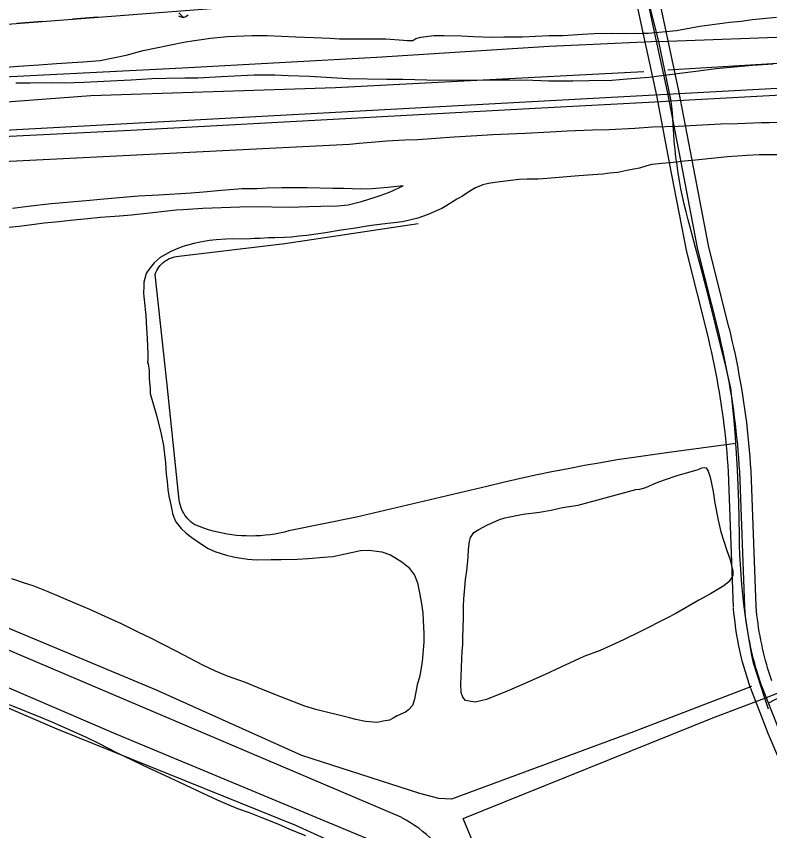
# Model space of a CAD drawing. Extents: x 3508733 to 3546731, y 546897 to 572481.
# Drawn here: x 3534730 to 3535729, y 568029 to 569109 of the extents above; entities that cross this region are included whole.
import ezdxf

# ---------------------------------------------------------------- set-up
doc = ezdxf.new("R2010")
doc.units = 0
for name, color, linetype in [('V-DTCH-CNTR', 7, 'Continuous'), ('V-RAIL-TRAK', 7, 'Continuous'), ('V-ROAD-CNTR', 7, 'Continuous'), ('V-SITE-OTLN', 7, 'Continuous'), ('V-SITE-VEGE', 7, 'Continuous'), ('V-TOPO-SHOR', 7, 'Continuous'), ('V-UTIL-LINE', 7, 'Continuous')]:
    doc.layers.add(name, color=color, linetype=linetype)

msp = doc.modelspace()

# ---------------------------------------------------------------- linework, layer by layer
at = {"layer": 'V-DTCH-CNTR'}
msp.add_line((3535683.8, 568542.2), (3535592.1, 568530), dxfattribs=at)
for points in [[(3535598.3, 568996.4), (3535581.8, 569075.4), (3535566.1, 569137), (3535513.3, 569358.8), (3535487.1, 569499.7), (3535457.4, 569674.9), (3535426.3, 569819.4), (3535395.2, 569965.2), (3535359.5, 570152.7), (3535322.4, 570330.3), (3535302.9, 570418), (3535266.2, 570582.7), (3535257.4, 570632.4)], [(3535581.8, 569075.4), (3535774.1, 569082.8), (3536054, 569101.5), (3536321.3, 569112)], [(3535581.8, 569075.4), (3535436.5, 569069.1), (3535207.5, 569054.4), (3534950, 569040.3), (3534677.6, 569026.3), (3534576.1, 569018.5), (3534536.6, 569014.4), (3534496.7, 569010.3), (3534331.7, 568997.6), (3534154, 568994.9), (3534047.5, 568997.9)], [(3535707.3, 568251), (3535704.7, 568263.9), (3535702.3, 568276.9), (3535700, 568289.9), (3535698, 568302.9), (3535696.1, 568316), (3535694.5, 568329.1), (3535693, 568342.2), (3535691.8, 568355.3), (3535690.8, 568368.5), (3535689.9, 568381.6), (3535689.3, 568394.8), (3535688.8, 568408), (3535688.6, 568421.2), (3535688.3, 568442.9), (3535687.7, 568464.5), (3535686.9, 568486.2), (3535685.9, 568507.8), (3535684.7, 568529.5), (3535683.8, 568542.2), (3535683.2, 568551.1), (3535681.5, 568572.7), (3535679.5, 568594.3), (3535677.4, 568615.8), (3535671, 568642.6), (3535664.6, 568669.3), (3535658, 568696.1), (3535651.3, 568722.7), (3535644.5, 568749.4), (3535637.6, 568776), (3535630.5, 568802.5), (3535623.4, 568829.1), (3535620.6, 568839.2), (3535617.9, 568849.4), (3535615.5, 568859.7), (3535613.2, 568869.9), (3535611.1, 568880.3), (3535609.2, 568890.6), (3535607.5, 568901), (3535605.9, 568911.4), (3535604.5, 568921.9), (3535603.3, 568932.3), (3535602.3, 568942.8), (3535601.5, 568953.3), (3535600.8, 568963.8), (3535600.1, 568974.7), (3535599.3, 568985.6), (3535598.3, 568996.4)], [(3535592.1, 568530), (3535570.3, 568527), (3535548.4, 568523.8), (3535526.6, 568520.4), (3535504.9, 568516.8), (3535483.2, 568512.9), (3535461.5, 568508.9), (3535439.9, 568504.6), (3535418.3, 568500.1), (3535396.7, 568495.4), (3535375.2, 568490.5), (3535353.8, 568485.4), (3535180.6, 568444.4), (3535091.2, 568426.3), (3535085.1, 568424.7), (3535078.9, 568423.4), (3535072.6, 568422.2), (3535066.3, 568421.2), (3535060, 568420.5), (3535053.6, 568419.9), (3535047.3, 568419.6), (3535040.9, 568419.5), (3535034.5, 568419.6), (3535028.2, 568419.9), (3535021.8, 568420.4), (3535015.5, 568421.2), (3535009.2, 568422.1), (3535002.9, 568423.2), (3534996.7, 568424.6), (3534990.6, 568426.2), (3534984.4, 568427.9), (3534978.4, 568429.9), (3534972.4, 568432.1), (3534966.5, 568434.4), (3534963.9, 568436.2), (3534961.5, 568438.1), (3534959.2, 568440.2), (3534957.1, 568442.4), (3534955.1, 568444.8), (3534953.3, 568447.3), (3534951.6, 568449.9), (3534950.2, 568452.6), (3534948.9, 568455.4), (3534947.8, 568458.3), (3534946.9, 568461.3), (3534946.2, 568464.3), (3534945.7, 568467.3), (3534929.9, 568620.2), (3534913.7, 568766.4), (3534914.7, 568769.1), (3534915.9, 568771.6), (3534917.2, 568774), (3534918.8, 568776.3), (3534920.6, 568778.5), (3534922.5, 568780.6), (3534924.6, 568782.4), (3534926.8, 568784.2), (3534929.1, 568785.7), (3534931.6, 568787.1), (3534934.1, 568788.2), (3534936.8, 568789.2), (3534939.5, 568789.9), (3534942.2, 568790.4), (3534945, 568790.8), (3535085.7, 568807.8), (3535262.7, 568834.2)], [(3534490.1, 567511.5), (3534405.3, 567708.3), (3534307, 567952.2), (3534199.3, 568221.4), (3534120.8, 568409.9), (3534110.3, 568441.2), (3534154.9, 568425.1), (3534343.8, 568345.9), (3534550.8, 568263.5), (3534783.4, 568164), (3535100, 568035.9), (3535232.9, 567975.6)], [(3535727.1, 568189.8), (3535722.4, 568204.5), (3535707.3, 568251)]]:
    msp.add_lwpolyline(points, dxfattribs=at)
at = {"layer": 'V-RAIL-TRAK'}
msp.add_lwpolyline([(3536278.8, 569033.1), (3536143.7, 569025.4), (3536073.8, 569021.3), (3535800.8, 569007.4), (3535598.3, 568996.4), (3535584.7, 568995.6), (3535417.6, 568986.7), (3535190.5, 568974.4), (3534881.4, 568957.6), (3534693.5, 568948.1), (3534541, 568939.5), (3534365.4, 568929.6), (3534150.5, 568918.4), (3533896.5, 568905.6), (3533722.6, 568896.5)], dxfattribs=at)
at = {"layer": 'V-ROAD-CNTR'}
for points in [[(3535660.7, 568691.4), (3535633.4, 568799.6), (3535613.4, 568903.9), (3535593.6, 569007.1), (3535574.4, 569096.5), (3535538.8, 569262.1), (3535441.1, 569728.7), (3535336.3, 570280), (3535261.6, 570635.5)], [(3535675.2, 568695.1), (3535648, 568802.9), (3535628.1, 568906.7), (3535608.3, 569010.1), (3535589.1, 569099.6), (3535553.4, 569265.2), (3535455.8, 569731.6), (3535351, 570283), (3535276.3, 570638.6)], [(3535646.1, 568687.7), (3535618.7, 568796.4), (3535598.6, 568901.1), (3535578.9, 569004.1), (3535559.7, 569093.3), (3535524.1, 569259), (3535426.4, 569725.7), (3535321.6, 570277.1), (3535247, 570632.4)], [(3543838.2, 569442.8), (3541690.3, 569327), (3540868.3, 569282.7), (3539753, 569225.1), (3538133.2, 569138.2), (3536332.9, 569045.5), (3533541.7, 568893.8)], [(3535689.1, 568505.1), (3535688.5, 568514.1), (3535687.8, 568523.1), (3535687.1, 568532.2), (3535686.3, 568541.2), (3535685.4, 568550.2), (3535684.4, 568559.2), (3535683.4, 568568.2), (3535682.2, 568577.1), (3535681, 568586.1), (3535679.7, 568595.1), (3535678.4, 568604), (3535676.9, 568613), (3535675.4, 568621.9), (3535673.8, 568630.8), (3535672.1, 568639.7), (3535670.3, 568648.6), (3535668.5, 568657.4), (3535666.6, 568666.3), (3535664.6, 568675.1), (3535662.5, 568683.9), (3535660.7, 568691.4)], [(3535704, 568506), (3535703.5, 568515.1), (3535702.8, 568524.3), (3535702, 568533.4), (3535701.2, 568542.6), (3535700.3, 568551.7), (3535699.3, 568560.9), (3535698.3, 568570), (3535697.1, 568579.1), (3535695.9, 568588.2), (3535694.6, 568597.3), (3535693.2, 568606.4), (3535691.7, 568615.4), (3535690.2, 568624.5), (3535688.5, 568633.5), (3535686.8, 568642.5), (3535685, 568651.5), (3535683.2, 568660.5), (3535681.2, 568669.5), (3535679.2, 568678.5), (3535677.1, 568687.4), (3535675.3, 568694.9)], [(3535674.1, 568504.1), (3535673.5, 568513.1), (3535672.9, 568522), (3535672.2, 568530.9), (3535671.4, 568539.8), (3535670.5, 568548.6), (3535669.5, 568557.5), (3535668.5, 568566.4), (3535667.4, 568575.2), (3535666.2, 568584), (3535664.9, 568592.9), (3535663.6, 568601.7), (3535662.1, 568610.5), (3535660.6, 568619.3), (3535659, 568628.1), (3535657.4, 568636.8), (3535655.6, 568645.6), (3535653.8, 568654.3), (3535651.9, 568663), (3535650, 568671.7), (3535647.9, 568680.4), (3535646.1, 568687.8)], [(3535240.9, 568046), (3534713.1, 568270.6), (3534155.8, 568505.3), (3533860.1, 568632.1)], [(3535710.7, 568326.3), (3535704.1, 568505.6)], [(3535680.7, 568325.2), (3535674.1, 568504.5)], [(3535695.7, 568325.7), (3535689.1, 568505.1)], [(3535703.3, 568217.8), (3535701.4, 568223.4), (3535699.6, 568229.1), (3535697.8, 568234.9), (3535696.1, 568240.6), (3535694.5, 568246.4), (3535692.9, 568252.2), (3535691.5, 568258.1), (3535690.1, 568263.9), (3535688.8, 568269.8), (3535687.6, 568275.7), (3535686.5, 568281.6), (3535685.4, 568287.5), (3535684.5, 568293.4), (3535683.6, 568299.4), (3535682.8, 568305.3), (3535682, 568311.3), (3535681.4, 568317.3), (3535680.8, 568323.2), (3535680.7, 568324.5)], [(3535717.5, 568222.6), (3535715.7, 568228.1), (3535713.9, 568233.6), (3535712.1, 568239.2), (3535710.5, 568244.7), (3535709, 568250.3), (3535707.5, 568256), (3535706.1, 568261.6), (3535704.7, 568267.2), (3535703.5, 568272.9), (3535702.3, 568278.6), (3535701.2, 568284.3), (3535700.2, 568290), (3535699.3, 568295.7), (3535698.4, 568301.5), (3535697.6, 568307.2), (3535696.9, 568313), (3535696.3, 568318.8), (3535695.8, 568324.6), (3535695.7, 568325.7)], [(3535731.7, 568227.4), (3535729.9, 568232.8), (3535728.2, 568238.2), (3535726.5, 568243.5), (3535724.9, 568248.9), (3535723.4, 568254.3), (3535722, 568259.7), (3535720.6, 568265.1), (3535719.4, 568270.6), (3535718.2, 568276), (3535717, 568281.5), (3535716, 568287), (3535715, 568292.5), (3535714.1, 568298.1), (3535713.3, 568303.6), (3535712.5, 568309.2), (3535711.8, 568314.7), (3535711.2, 568320.3), (3535710.7, 568325.9), (3535710.6, 568327)], [(3536128.2, 567169.7), (3536067.2, 567320.1), (3535783.2, 568024.9), (3535726.9, 568157.7), (3535703.6, 568217.1)], [(3536937.3, 565220.5), (3536774.6, 565614.4), (3536499.7, 566294.1), (3536081.1, 567325.7), (3535797.1, 568030.6), (3535740.8, 568163.4), (3535717.5, 568222.6)], [(3535771, 568221), (3535726.3, 568197.6)]]:
    msp.add_lwpolyline(points, dxfattribs=at)
msp.add_arc((3535162.8, 567896.9), 168.2, 26.3682, 62.3452, dxfattribs=at)
at = {"layer": 'V-SITE-OTLN'}
msp.add_lwpolyline([(3535750.7, 566992.5), (3535691.9, 567140.2), (3535587.6, 567385.8), (3535522.5, 567553.1), (3535504.9, 567592.6), (3535458.2, 567718.8), (3535448.5, 567742.1), (3535435.2, 567770.2), (3535342, 567998), (3535332.2, 568021.4), (3535322.1, 568044.7), (3535653.5, 568178.4), (3535722.4, 568204.5), (3536001.4, 568314.8)], dxfattribs=at)
at = {"layer": 'V-SITE-VEGE'}
for p, q in [((3535636.3, 569095.7), (3535676, 569101.1)), ((3535676, 569101.1), (3535691.1, 569102.7)), ((3535691.1, 569102.7), (3535705.5, 569104.6)), ((3535705.5, 569104.6), (3535719.5, 569105.9)), ((3535719.5, 569105.9), (3535737.9, 569107.7)), ((3535567.7, 569086.4), (3535605.1, 569090.2)), ((3535605.1, 569090.2), (3535636.3, 569095.7)), ((3534953.9, 569075), (3534987, 569079.8)), ((3534987, 569079.8), (3535009.8, 569082.3)), ((3535009.8, 569082.3), (3535041.9, 569083.7)), ((3535041.9, 569083.7), (3535062.2, 569083.6)), ((3535062.2, 569083.6), (3535100.3, 569081.7)), ((3535100.3, 569081.7), (3535124, 569080.9)), ((3535124, 569080.9), (3535145.7, 569079.8)), ((3535145.7, 569079.8), (3535158.1, 569079.3)), ((3535158.1, 569079.3), (3535219.9, 569078.9)), ((3535219.9, 569078.9), (3535243.3, 569077.5)), ((3535255.3, 569076.7), (3535259.3, 569079.7)), ((3535259.3, 569079.7), (3535266.3, 569081.3)), ((3535266.3, 569081.3), (3535283.4, 569083.6)), ((3535283.4, 569083.6), (3535297.1, 569083.5)), ((3535297.1, 569083.5), (3535320.1, 569083)), ((3535320.1, 569083), (3535335.8, 569082.2)), ((3535335.8, 569082.2), (3535360.2, 569081.4)), ((3535360.2, 569081.4), (3535376.3, 569081.6)), ((3535376.3, 569081.6), (3535401, 569081.8)), ((3535401, 569081.8), (3535418, 569082.7)), ((3535418, 569082.7), (3535436.1, 569083.3)), ((3535436.1, 569083.3), (3535454.4, 569083.5)), ((3535454.4, 569083.5), (3535480.5, 569085.3)), ((3535480.5, 569085.3), (3535495.9, 569086.2)), ((3535495.9, 569086.2), (3535519.6, 569086.4)), ((3535519.6, 569086.4), (3535535.6, 569086.3)), ((3535535.6, 569086.3), (3535559.7, 569086.5)), ((3535559.7, 569086.5), (3535567.7, 569086.4)), ((3534898.1, 569063.6), (3534932.2, 569070.7)), ((3534932.2, 569070.7), (3534953.9, 569075)), ((3535243.3, 569077.5), (3535247.9, 569076.8)), ((3535247.9, 569076.8), (3535255.3, 569076.7)), ((3534840.9, 569050.3), (3534875.3, 569057.4)), ((3534875.3, 569057.4), (3534898.1, 569063.6)), ((3534759.6, 569044.4), (3534783, 569046.3)), ((3534783, 569046.3), (3534817.8, 569048.4)), ((3534817.8, 569048.4), (3534840.9, 569050.3)), ((3534668.7, 569038), (3534732.6, 569042.9)), ((3534732.6, 569042.9), (3534759.6, 569044.4)), ((3535630.9, 569035.6), (3535613.1, 569033.4)), ((3535657.6, 569039.4), (3535630.9, 569035.6)), ((3535667, 569040), (3535657.6, 569039.4)), ((3535705.7, 569043.8), (3535667, 569040)), ((3535733.2, 569045.3), (3535705.7, 569043.8)), ((3534881.8, 569024.3), (3534863.4, 569023.4)), ((3534909.5, 569026.1), (3534881.8, 569024.3)), ((3534928.2, 569026.3), (3534909.5, 569026.1)), ((3534953.3, 569026.8), (3534928.2, 569026.3)), ((3534970.3, 569027.1), (3534953.3, 569026.8)), ((3534993.7, 569028.3), (3534970.3, 569027.1)), ((3535001.8, 569028.9), (3534993.7, 569028.3)), ((3535036.2, 569030.3), (3535001.8, 569028.9)), ((3535045.2, 569030.9), (3535036.2, 569030.3)), ((3535072.3, 569030.8), (3535045.2, 569030.9)), ((3535090.3, 569030), (3535072.3, 569030.8)), ((3535119, 569029.1), (3535090.3, 569030)), ((3535169.1, 569026.2), (3535119, 569029.1)), ((3535220.9, 569025.2), (3535169.1, 569026.2)), ((3535242.3, 569025), (3535220.9, 569025.2)), ((3535274, 569024.2), (3535242.3, 569025)), ((3535333.8, 569023.8), (3535274, 569024.2)), ((3535374.2, 569024.2), (3535333.8, 569023.8)), ((3535383.6, 569024.1), (3535374.2, 569024.2)), ((3535414.6, 569023.9), (3535383.6, 569024.1)), ((3535436, 569023.1), (3535414.6, 569023.9)), ((3535519.2, 569023.9), (3535488.8, 569023.5)), ((3535539.6, 569025.5), (3535519.2, 569023.9)), ((3535568.3, 569028), (3535539.6, 569025.5)), ((3535585.7, 569030.2), (3535568.3, 569028)), ((3535613.1, 569033.4), (3535585.7, 569030.2)), ((3534748.1, 569020.5), (3534729.1, 569020.2)), ((3534776.5, 569020.6), (3534748.1, 569020.5)), ((3534793.6, 569020.5), (3534776.5, 569020.6)), ((3534819.3, 569021), (3534793.6, 569020.5)), ((3534837, 569021.9), (3534819.3, 569021)), ((3534863.4, 569023.4), (3534837, 569021.9)), ((3535467.8, 569022.9), (3535436, 569023.1)), ((3535488.8, 569023.5), (3535467.8, 569022.9))]:
    msp.add_line(p, q, dxfattribs=at)
for points in [[(3535437.8, 568955.7), (3535460.2, 568956.9), (3535493.7, 568958.3), (3535515.9, 568959), (3535549.9, 568960.8), (3535573.5, 568962.3), (3535607.3, 568963.2), (3535663.7, 568966.2), (3535685.9, 568966.9), (3535718, 568968.3), (3535728.6, 568968.2), (3535768.1, 568968.8)], [(3534447, 568903.1), (3535171.7, 568939.4), (3535184.3, 568940.7), (3535205.5, 568942.4), (3535221.2, 568943.9), (3535245.1, 568945.1), (3535261.9, 568945.7), (3535310.2, 568949.3), (3535340.6, 568950.9), (3535361.6, 568952.1), (3535393.6, 568953.7), (3535404.7, 568954.1), (3535437.8, 568955.7)], [(3535739.5, 568925.4), (3535714.9, 568925.4), (3535698.3, 568924.4), (3535672.7, 568922.5), (3535630.2, 568918.3), (3535616, 568916.8), (3535596.9, 568914.6), (3535585.6, 568913.7), (3535572.6, 568912.2), (3535566, 568910.8), (3535556.1, 568907.7), (3535548.4, 568906.1), (3535539.2, 568904.5), (3535527.4, 568901.8), (3535516.5, 568900.7), (3535507.6, 568899.6), (3535500.3, 568899.2), (3535475.7, 568897.5), (3535464.9, 568896.6), (3535439.1, 568894.2), (3535427.7, 568893.4), (3535421.7, 568893), (3535412.8, 568893), (3535407, 568892.9), (3535396.1, 568892.3), (3535378.3, 568890.5), (3535364.3, 568888.5), (3535355.8, 568887.1), (3535348.3, 568885.3), (3535338.4, 568881.3), (3535333.1, 568878.2), (3535326, 568873.4), (3535321.2, 568870.6), (3535313.9, 568866.6), (3535309.1, 568863.2), (3535300.6, 568857.8), (3535293.8, 568854), (3535274.4, 568845.5), (3535262.3, 568841.1), (3535242, 568836.4), (3535215, 568833.3), (3535200.8, 568831.6), (3535192.3, 568830), (3535179.3, 568827.9), (3535160.4, 568825.2), (3535139.9, 568821.6), (3535130.5, 568820.2), (3535115, 568818.4), (3535104.4, 568817.1), (3535094.5, 568816.2), (3535085.1, 568815.6), (3535072.3, 568815), (3535064.2, 568815.1), (3535053.1, 568814.2), (3535045.6, 568814.1), (3535035, 568813.5), (3535015.7, 568813.7), (3535007.7, 568813.3), (3534994.9, 568812.4), (3534986, 568811.5), (3534973.5, 568809.3), (3534965, 568807.4), (3534950.3, 568803.5), (3534940.6, 568799.7), (3534934.8, 568797.1), (3534920.5, 568789.1), (3534912.4, 568781.9), (3534908.8, 568777.6), (3534904.6, 568771.9), (3534903.2, 568770.2), (3534901.9, 568767.8), (3534899.9, 568761.3), (3534898.9, 568756.5), (3534898.6, 568750.5), (3534898.5, 568741.6), (3534898.7, 568737.5), (3534900.3, 568724.7), (3534900.7, 568719.4), (3534901.4, 568713.1), (3534901.7, 568702.2), (3534903.2, 568681.7), (3534904.2, 568661.2), (3534904.1, 568653), (3534903.6, 568650.4), (3534904.3, 568648), (3534905.7, 568639), (3534905.7, 568635.7), (3534905.8, 568631.1), (3534905.8, 568628), (3534907.1, 568615.2), (3534907.3, 568608.4)], [(3534719.3, 568829.2), (3534733.3, 568830.7), (3534753.6, 568833.2), (3534766.4, 568835), (3534786.2, 568836.7), (3534800.9, 568838.7), (3534824.6, 568840.7), (3534841, 568842.4), (3534866.5, 568844.1), (3534882.2, 568845.4), (3534910.5, 568848.7), (3534941.8, 568852.2), (3534950.5, 568852.9), (3534977, 568854.3), (3535026.2, 568856.2), (3535044.8, 568856.5), (3535091.8, 568856), (3535117.8, 568856.5), (3535133.5, 568857.1), (3535155.7, 568857.6), (3535169.7, 568859.1), (3535187.3, 568863.3), (3535206.7, 568869.3), (3535213.5, 568871.7), (3535223.1, 568875.2), (3535229.4, 568878), (3535238.9, 568882.5), (3535242.5, 568884.1), (3535234.1, 568883), (3535222.5, 568881.7), (3535201.2, 568880.2), (3535186.3, 568879.7), (3535164.1, 568880.4), (3535149.4, 568880.5), (3535115.4, 568881.3), (3535095.7, 568881.3), (3535081.9, 568881.4), (3535062.4, 568880.9), (3535049.1, 568880.3), (3535029.1, 568880.1), (3535001.2, 568877.9), (3534978, 568875.7), (3534961.6, 568874.5), (3534918.6, 568871.8), (3534891.9, 568870.4), (3534845.8, 568866.5), (3534827.2, 568864.5), (3534796.8, 568861.9), (3534775.8, 568860), (3534745.2, 568856.6), (3534724.7, 568854)], [(3534907.3, 568608.4), (3534915.9, 568578), (3534921.7, 568554.5), (3534924.7, 568539.8), (3534926.3, 568527.5), (3534927.4, 568516.6), (3534928.4, 568501.7), (3534929.8, 568491.8), (3534930.6, 568481.4), (3534932, 568472.5), (3534933.8, 568465), (3534936.1, 568454.8), (3534937, 568449.3), (3534938.4, 568444.4), (3534941, 568438.4), (3534948.2, 568429.4), (3534954.9, 568423.3), (3534962.3, 568417.4), (3534975.2, 568408.6), (3534984.1, 568403.2), (3534992.9, 568399), (3535008.6, 568394.1), (3535019.4, 568391.3), (3535036.5, 568388.7), (3535048.3, 568388.1), (3535067.8, 568388.4), (3535081.1, 568388.3), (3535102.3, 568389), (3535116.5, 568389.8), (3535137.7, 568391.3), (3535149.6, 568392.6), (3535165.7, 568395.8), (3535186.3, 568400.5), (3535197.1, 568400.6), (3535214.2, 568398.5), (3535225.7, 568394.5), (3535240.8, 568385.4), (3535249.7, 568378.4), (3535257.8, 568367.7), (3535261.5, 568357.3), (3535265, 568342), (3535266.6, 568332.2), (3535268.6, 568317.7), (3535269, 568307.3), (3535270.3, 568290.4), (3535270.1, 568278.6), (3535267.9, 568253.1), (3535264.6, 568234.3), (3535261.4, 568222), (3535257.8, 568203.3), (3535255.1, 568194.9), (3535249.9, 568189.1), (3535245.8, 568186), (3535234.7, 568181.1), (3535229.3, 568177.8), (3535224.7, 568175.4), (3535216.3, 568173.8), (3535208.3, 568172.4), (3535192.7, 568173.3), (3535179.9, 568176.1), (3535171.7, 568178.4), (3535127, 568189.4), (3535112.1, 568193.9), (3535072.5, 568209.2), (3535049.7, 568218.6), (3535033.6, 568225.1), (3535009.6, 568233.7), (3534993.7, 568240.4), (3534978.1, 568247.8), (3534941.7, 568267), (3534907.2, 568284.7), (3534893, 568291.3), (3534869.3, 568303.1), (3534852.5, 568310.8), (3534827, 568321.9), (3534810.5, 568329.3), (3534786.5, 568339.4), (3534772.1, 568345.3), (3534752.1, 568353.3), (3534740.6, 568357.2), (3534723.8, 568362.7)], [(3534720.4, 568195.9), (3534764.1, 568178.4), (3534780.7, 568171.5), (3534805.6, 568160.4), (3534822.4, 568152.7), (3534838.7, 568144.6), (3534863.4, 568132.1), (3534904.9, 568111.9), (3534921.3, 568104.7), (3534946.2, 568093.1), (3534961.8, 568085.5), (3534984.4, 568074.7), (3535000, 568067.8), (3535023.2, 568058.1), (3535038.4, 568052.7), (3535054, 568046.7), (3535077.3, 568037.3), (3535091.9, 568030.7), (3535113, 568022.3)]]:
    msp.add_lwpolyline(points, dxfattribs=at)
msp.add_lwpolyline([(3535474.9, 568460.5), (3535551.3, 568481.1), (3535556.6, 568481.8), (3535564.4, 568483.7), (3535578.4, 568490.3), (3535589.1, 568494.3), (3535607.4, 568500.3), (3535620.2, 568503.6), (3535633.8, 568507.8), (3535638.9, 568509.9), (3535642.5, 568510.6), (3535644.4, 568509.8), (3535647, 568505.7), (3535649.8, 568497.7), (3535653.7, 568478.4), (3535656, 568463), (3535660.4, 568440.7), (3535664, 568425), (3535671.5, 568401.6), (3535676.2, 568387.8), (3535679.9, 568373), (3535679.9, 568367.3), (3535675.2, 568359.1), (3535668.1, 568353.4), (3535650.2, 568343), (3535634.9, 568334.5), (3535604.4, 568316.9), (3535592.3, 568310.5), (3535557.6, 568292.8), (3535535.1, 568281.7), (3535503.8, 568267.8), (3535482.3, 568259.6), (3535451.6, 568245.4), (3535431.2, 568235.8), (3535400.2, 568222.1), (3535380.6, 568213.6), (3535353, 568202.6), (3535338.3, 568199.3), (3535325.5, 568201.4), (3535321.7, 568206), (3535319.4, 568211.8), (3535319, 568223.4), (3535319.6, 568232.3), (3535319.9, 568245.8), (3535321.1, 568267), (3535321.7, 568275.2), (3535322, 568283.9), (3535322.2, 568298.6), (3535322.8, 568309.9), (3535322.9, 568326.3), (3535323.3, 568336.2), (3535324.4, 568350.8), (3535325.5, 568361.9), (3535327, 568373.5), (3535328.9, 568391.3), (3535329.5, 568401.9), (3535330.8, 568412.5), (3535331.8, 568417.5), (3535336.4, 568424.2), (3535343, 568428.3), (3535354.6, 568434.4), (3535361.4, 568437.7), (3535370.6, 568441.3), (3535377.6, 568443.6), (3535402, 568448.4), (3535423.3, 568451.1), (3535439, 568453.8), (3535453.9, 568457.3)], close=True, dxfattribs=at)
at = {"layer": 'V-TOPO-SHOR'}
msp.add_line((3536257.3, 569078.2), (3535593.7, 569037.5), dxfattribs=at)
for points in [[(3535561.9, 569035.2), (3535153, 569014), (3534828.6, 569003.4), (3534551.9, 568982.8)], [(3535704.7, 568219.8), (3535548, 568159.9), (3535307, 568070.5), (3535289.9, 568071.2), (3535264.8, 568078.1), (3535108.4, 568128.5), (3534915.5, 568215.1), (3534655.9, 568323.5), (3534250.4, 568493.9), (3534120.2, 568546.6), (3534273.2, 568883), (3533764.4, 568858.1)], [(3535462.5, 567513), (3535324.8, 567864.9), (3535282.4, 567963.1), (3535264.2, 567984), (3535241, 567998.8), (3534859.9, 568157.4), (3534494.8, 568314.6), (3534188.2, 568441), (3534089.2, 568480.1)]]:
    msp.add_lwpolyline(points, dxfattribs=at)
at = {"layer": 'V-UTIL-LINE'}
for points in [[(3533549.6, 570620.2), (3533877.8, 569033.9), (3535770.3, 569179.8), (3535889.2, 568875.5)], [(3534945.4, 569113.4), (3534951.2, 569107.6), (3534954.6, 569108.6), (3534957.4, 569110.8)], [(3534764.1, 569102.2), (3534730.2, 569099.6)], [(3534837.9, 569107.9), (3534804, 569105.3)], [(3534944.7, 569109.8), (3534947.7, 569108.1), (3534951.2, 569107.6)]]:
    msp.add_lwpolyline(points, dxfattribs=at)

doc.saveas('drawing.dxf')
